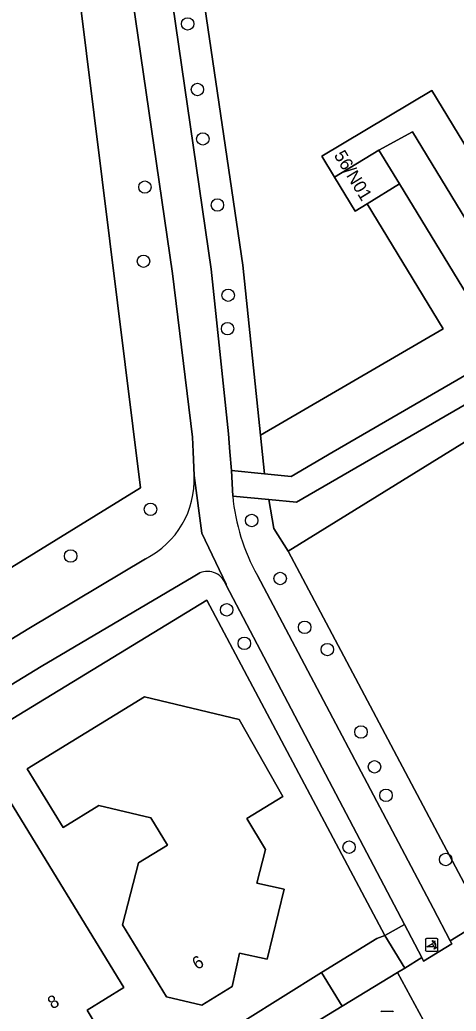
# Model space of a CAD drawing. Extents: x 157320 to 158835, y 386650 to 388491.
# Drawn here: x 157942.2 to 157976.5, y 387206 to 387284 of the extents above; entities that cross this region are included whole.
import ezdxf

# ---------------------------------------------------------------- set-up
doc = ezdxf.new("R2010")
doc.units = 0
for name, color, linetype in [('IMGEO_Boom', 7, 'Continuous'), ('IMGEO_Erf', 7, 'Continuous'), ('IMGEO_Fietspad_gesloten', 7, 'Continuous'), ('IMGEO_Groenvoorziening', 7, 'Continuous'), ('IMGEO_Haag', 7, 'Continuous'), ('IMGEO_Loofbos', 7, 'Continuous'), ('IMGEO_Pand', 7, 'Continuous'), ('IMGEO_Pand_nummerreeks', 7, 'Continuous'), ('IMGEO_Poller', 7, 'Continuous'), ('IMGEO_Rijbaan_lokaal_gesloten', 7, 'Continuous'), ('IMGEO_Rioolput', 7, 'Continuous'), ('IMGEO_Voetpad_open', 7, 'Continuous')]:
    doc.layers.add(name, color=color, linetype=linetype)

msp = doc.modelspace()

# ---------------------------------------------------------------- linework, layer by layer
at = {"layer": 'IMGEO_Boom'}
for centre in [(157955.385, 387283.646), (157956.154, 387278.487), (157956.578, 387274.604), (157952.023, 387270.819), (157957.727, 387269.41), (157951.909, 387264.99), (157958.572, 387262.316), (157958.527, 387259.685), (157952.465, 387245.491), (157960.427, 387244.607), (157946.186, 387241.814), (157962.662, 387240.052), (157958.459, 387237.588), (157964.593, 387236.216), (157959.846, 387234.953), (157966.377, 387234.463), (157969.023, 387227.986), (157970.09, 387225.247), (157970.991, 387223.002), (157968.087, 387218.932), (157975.69, 387217.959)]:
    msp.add_circle(centre, 0.489, dxfattribs=at)
at = {"layer": 'IMGEO_Erf'}
for points in [[(157896.648, 387213.292), (157951.673, 387247.165), (157945.015, 387300.726)], [(157979.287, 387252.079), (157963.282, 387242.2), (157977.374, 387215.649)]]:
    msp.add_lwpolyline(points, dxfattribs=at)
for points in [[(157950.415, 387199.43), (157953.857, 387201.533), (157965.907, 387209.089), (157970.265, 387211.754), (157970.905, 387211.979), (157956.899, 387238.352), (157921.43, 387216.751), (157923.078, 387214.05), (157920.565, 387212.517), (157918.916, 387215.22), (157884.229, 387194.094), (157898.176, 387177.492), (157903.649, 387170.993), (157905.112, 387171.866), (157908.629, 387173.965), (157912.855, 387176.528), (157913.818, 387177.012), (157921.757, 387182.016), (157925.368, 387184.224)], [(157942.763, 387225.091), (157951.992, 387230.739), (157959.433, 387228.968), (157962.887, 387222.912), (157960.037, 387221.183), (157961.513, 387218.751), (157960.838, 387216.108), (157962.97, 387215.638), (157961.641, 387210.114), (157959.474, 387210.61), (157958.88, 387207.989), (157956.501, 387206.517), (157953.723, 387207.17), (157950.266, 387212.823), (157951.523, 387217.706), (157953.8, 387219.099), (157952.496, 387221.232), (157948.404, 387222.211), (157945.58, 387220.484)], [(157935.803, 387202.548), (157939.963, 387205.095), (157939.572, 387205.735), (157940.087, 387207.878), (157940.727, 387208.27), (157936.186, 387215.686), (157932.785, 387213.604), (157930.39, 387217.531), (157937.741, 387222.014), (157938.261, 387221.161), (157941.163, 387222.93), (157950.362, 387207.901), (157947.48, 387206.126), (157948.038, 387205.205), (157944.526, 387203.08), (157945.095, 387202.14), (157938.517, 387198.115)]]:
    msp.add_lwpolyline(points, close=True, dxfattribs=at)
at = {"layer": 'IMGEO_Fietspad_gesloten'}
for points in [[(157943.026, 387336.817), (157944.636, 387326.919), (157948.59, 387302.603), (157954.197, 387264.013), (157955.766, 387251.171), (157955.818, 387250), (157955.899, 387248.147), (157956.511, 387243.601), (157958.41, 387239.596), (157958.407, 387239.53), (157972.436, 387212.847), (157973.803, 387210.247), (157973.945, 387209.978), (157976.178, 387211.336), (157976.05, 387211.578), (157974.701, 387214.132), (157960.881, 387240.298)], [(157958.937, 387246.533), (157958.825, 387248.538), (157958.71, 387250), (157958.598, 387251.434), (157957.242, 387264.362), (157951.641, 387302.843), (157947.638, 387329.502)], [(157958.407, 387239.53), (157958.41, 387239.596), (157956.511, 387243.601), (157955.899, 387248.147)], [(157952.065, 387241.607), (157942.893, 387236.111), (157886.408, 387201.658), (157880.821, 387198.207), (157878.807, 387196.963), (157877.15, 387195.94)], [(157943.866, 387233.145), (157955.812, 387240.184), (157956.336, 387240.493)], [(157878.953, 387193.465), (157880.477, 387194.404), (157882.791, 387195.829), (157888.239, 387199.184), (157943.866, 387233.145)]]:
    msp.add_lwpolyline(points, dxfattribs=at)
for centre, radius, start, end in [((157948.942, 387247.832), 6.965, 296.64617, 2.59288), ((157974.247, 387247.886), 15.369, 185.04964, 209.58409), ((157956.927, 387239.056), 1.554, 17.77291, 112.35092)]:
    msp.add_arc(centre, radius, start, end, dxfattribs=at)
at = {"layer": 'IMGEO_Groenvoorziening'}
for points in [[(157950.733, 387325.724), (157954.567, 387321.043), (157956.447, 387322.693), (157946.913, 387334.332), (157947.638, 387329.502), (157951.641, 387302.843), (157957.242, 387264.362), (157958.598, 387251.434), (157958.71, 387250), (157958.825, 387248.538), (157961.443, 387248.282), (157961.125, 387251.309), (157959.723, 387264.673)], [(157961.443, 387248.282), (157963.522, 387248.078), (157966.84, 387250), (157980.188, 387257.732), (157972.058, 387271.069), (157969.503, 387269.497), (157975.494, 387259.669), (157961.125, 387251.309)], [(158000, 387264.864), (158002.445, 387266.373), (158001.465, 387267.718), (158000, 387266.873), (157981.182, 387256.016), (157970.793, 387250), (157963.952, 387246.039), (157961.785, 387246.252), (157962.166, 387243.986), (157963.282, 387242.2), (157979.287, 387252.079), (157981.765, 387253.617)], [(157972.436, 387212.847), (157970.905, 387211.979), (157972.463, 387209.428), (157973.803, 387210.247)], [(157967.533, 387206.422), (157965.907, 387209.089), (157953.857, 387201.533), (157955.386, 387199.017)]]:
    msp.add_lwpolyline(points, close=True, dxfattribs=at)
for points in [[(157955.899, 387248.147), (157955.818, 387250), (157955.766, 387251.171), (157954.197, 387264.013), (157948.59, 387302.603), (157944.636, 387326.919), (157943.661, 387326.684), (157941.835, 387326.245), (157945.015, 387300.726), (157951.673, 387247.165), (157896.648, 387213.292), (157893.894, 387211.596), (157893.288, 387211.223), (157890.498, 387209.505), (157877.89, 387201.744), (157874.54, 387199.682), (157874.696, 387199.489), (157874.851, 387199.296), (157876.087, 387197.587)], [(157983.793, 387261.027), (157997.295, 387268.882), (157995.369, 387271.233), (157983.258, 387264.186), (157974.604, 387278.415), (157965.933, 387273.248), (157966.931, 387271.607), (157970.437, 387273.719), (157973.066, 387275.17), (157981.093, 387261.971)], [(157960.881, 387240.298), (157974.701, 387214.132), (157976.05, 387211.578), (157978.682, 387213.184), (157977.374, 387215.649), (157963.282, 387242.2), (157962.166, 387243.986), (157961.785, 387246.252), (157958.937, 387246.533)], [(157942.893, 387236.111), (157952.065, 387241.607)], [(157956.336, 387240.493), (157955.812, 387240.184), (157943.866, 387233.145), (157888.239, 387199.184), (157882.791, 387195.829), (157880.477, 387194.404)], [(157918.916, 387215.22), (157921.43, 387216.751), (157956.899, 387238.352), (157970.905, 387211.979), (157972.436, 387212.847), (157958.407, 387239.53)], [(157878.807, 387196.963), (157880.821, 387198.207), (157886.408, 387201.658), (157942.893, 387236.111)]]:
    msp.add_lwpolyline(points, dxfattribs=at)
for centre, radius, start, end in [((157948.942, 387247.832), 6.965, 296.64617, 2.59288), ((157974.247, 387247.886), 15.369, 185.04964, 209.58409), ((157956.927, 387239.056), 1.554, 17.77291, 112.35092)]:
    msp.add_arc(centre, radius, start, end, dxfattribs=at)
at = {"layer": 'IMGEO_Haag'}
msp.add_lwpolyline([(157961.443, 387248.282), (157963.522, 387248.078), (157966.84, 387250), (157980.188, 387257.732), (157972.058, 387271.069), (157969.503, 387269.497), (157975.494, 387259.669), (157961.125, 387251.309)], close=True, dxfattribs=at)
at = {"layer": 'IMGEO_Loofbos'}
msp.add_lwpolyline([(157954.567, 387321.043), (157950.733, 387325.724), (157959.723, 387264.673), (157961.125, 387251.309), (157975.494, 387259.669), (157969.503, 387269.497), (157968.565, 387268.92), (157966.931, 387271.607), (157965.933, 387273.248), (157974.604, 387278.415), (157983.258, 387264.186), (157995.369, 387271.233)], close=True, dxfattribs=at)
at = {"layer": 'IMGEO_Pand'}
for points in [[(157970.437, 387273.719), (157966.931, 387271.607), (157968.565, 387268.92), (157969.503, 387269.497), (157972.058, 387271.069)], [(157956.501, 387206.517), (157958.88, 387207.989), (157959.474, 387210.61), (157961.641, 387210.114), (157962.97, 387215.638), (157960.838, 387216.108), (157961.513, 387218.751), (157960.037, 387221.183), (157962.887, 387222.912), (157959.433, 387228.968), (157951.992, 387230.739), (157942.763, 387225.091), (157945.58, 387220.484), (157948.404, 387222.211), (157952.496, 387221.232), (157953.8, 387219.099), (157951.523, 387217.706), (157950.266, 387212.823), (157953.723, 387207.17)], [(157938.517, 387198.115), (157945.095, 387202.14), (157944.526, 387203.08), (157948.038, 387205.205), (157947.48, 387206.126), (157950.362, 387207.901), (157941.163, 387222.93), (157938.261, 387221.161), (157937.741, 387222.014), (157930.39, 387217.531), (157932.785, 387213.604), (157936.186, 387215.686), (157940.727, 387208.27), (157940.087, 387207.878), (157939.572, 387205.735), (157939.963, 387205.095), (157935.803, 387202.548)]]:
    msp.add_lwpolyline(points, close=True, dxfattribs=at)
at = {"layer": 'IMGEO_Poller'}
for p, q in [((157974.087, 387211.645), (157974.087, 387210.838)), ((157974.087, 387211.645), (157974.087, 387210.838)), ((157974.989, 387211.74), (157974.181, 387211.74)), ((157974.989, 387211.74), (157974.181, 387211.74)), ((157975.083, 387210.838), (157975.083, 387211.645)), ((157975.083, 387210.838), (157975.083, 387211.645)), ((157974.181, 387210.743), (157974.989, 387210.743)), ((157974.181, 387210.743), (157974.989, 387210.743))]:
    msp.add_line(p, q, dxfattribs=at)
for points in [[(157974.766, 387211.469), (157974.754, 387211.396), (157974.629, 387211.601)], [(157974.629, 387211.601), (157974.86, 387211.535), (157974.789, 387211.503)], [(157974.722, 387211.096), (157974.209, 387211.096), (157974.639, 387211.371)], [(157974.782, 387210.924), (157974.848, 387211.155), (157974.878, 387211.087)], [(157974.914, 387211.06), (157974.986, 387211.049), (157974.782, 387210.924)]]:
    msp.add_lwpolyline(points, dxfattribs=at)
for centre, radius, start, end in [((157974.181, 387211.645), 0.0946, 90, 180), ((157974.181, 387211.645), 0.0946, 90, 180), ((157974.408, 387211.156), 0.476, 351.75274, 41.16905), ((157974.408, 387211.156), 0.516, 349.35686, 42.29123), ((157974.989, 387211.645), 0.0946, 0, 90), ((157974.989, 387211.645), 0.0946, 0, 90), ((157974.181, 387210.838), 0.0946, 180, 270), ((157974.181, 387210.838), 0.0946, 180, 270), ((157974.394, 387211.146), 0.332, 351.32473, 42.4854), ((157974.989, 387210.838), 0.0946, 270, 0), ((157974.989, 387210.838), 0.0946, 270, 0)]:
    msp.add_arc(centre, radius, start, end, dxfattribs=at)
at = {"layer": 'IMGEO_Rijbaan_lokaal_gesloten'}
for points in [[(158023.291, 387240.449), (158020.924, 387238.906), (158005.773, 387229.685), (158002.063, 387227.435), (158000, 387226.184), (157998.983, 387225.567), (157998.159, 387225.068), (157994.11, 387222.595), (157978.682, 387213.184), (157976.05, 387211.578), (157976.178, 387211.336), (157973.945, 387209.978), (157973.803, 387210.247), (157972.463, 387209.428), (157971.902, 387209.086), (157977.357, 387199.024)], [(157989.331, 387176.86), (157988.362, 387178.565), (157986.504, 387182.006), (157977.357, 387199.024), (157971.902, 387209.086), (157967.533, 387206.422), (157955.386, 387199.017), (157951.946, 387196.914), (157926.933, 387181.705), (157923.309, 387179.506), (157915.313, 387174.602), (157914.319, 387174.088), (157911.864, 387172.558)]]:
    msp.add_lwpolyline(points, dxfattribs=at)
at = {"layer": 'IMGEO_Rioolput'}
msp.add_line((157970.657, 387206.038), (157971.509, 387206.038), dxfattribs=at)
msp.add_lwpolyline([(157970.657, 387206.038), (157971.509, 387206.038)], dxfattribs=at)
for centre, start, end in [((157970.659, 387205.962), 91.55205, 178.44795), ((157970.659, 387205.962), 91.55205, 178.44795), ((157971.507, 387205.962), 1.55205, 88.44795), ((157971.507, 387205.962), 1.55205, 88.44795)]:
    msp.add_arc(centre, 0.0765, start, end, dxfattribs=at)
at = {"layer": 'IMGEO_Voetpad_open'}
msp.add_lwpolyline([(157981.093, 387261.971), (157973.066, 387275.17), (157970.437, 387273.719), (157972.058, 387271.069), (157980.188, 387257.732), (157981.182, 387256.016), (158000, 387266.873)], dxfattribs=at)
for points in [[(157961.785, 387246.252), (157963.952, 387246.039), (157970.793, 387250), (157981.182, 387256.016), (157980.188, 387257.732), (157966.84, 387250), (157963.522, 387248.078), (157961.443, 387248.282), (157958.825, 387248.538), (157958.937, 387246.533)], [(157970.905, 387211.979), (157970.265, 387211.754), (157965.907, 387209.089), (157967.533, 387206.422), (157971.902, 387209.086), (157972.463, 387209.428)]]:
    msp.add_lwpolyline(points, close=True, dxfattribs=at)

# ---------------------------------------------------------------- texts
at = {"layer": 'IMGEO_Pand_nummerreeks'}
for s, rotation, p in [('56/N01', 301.28265, (157966.862, 387273.324)), ('6', 31.74704, (157956.131, 387209.251)), ('8', 31.17463, (157944.746, 387206.158))]:
    msp.add_text(s, height=1, rotation=rotation, dxfattribs=at).set_placement(p)

doc.saveas('drawing.dxf')
